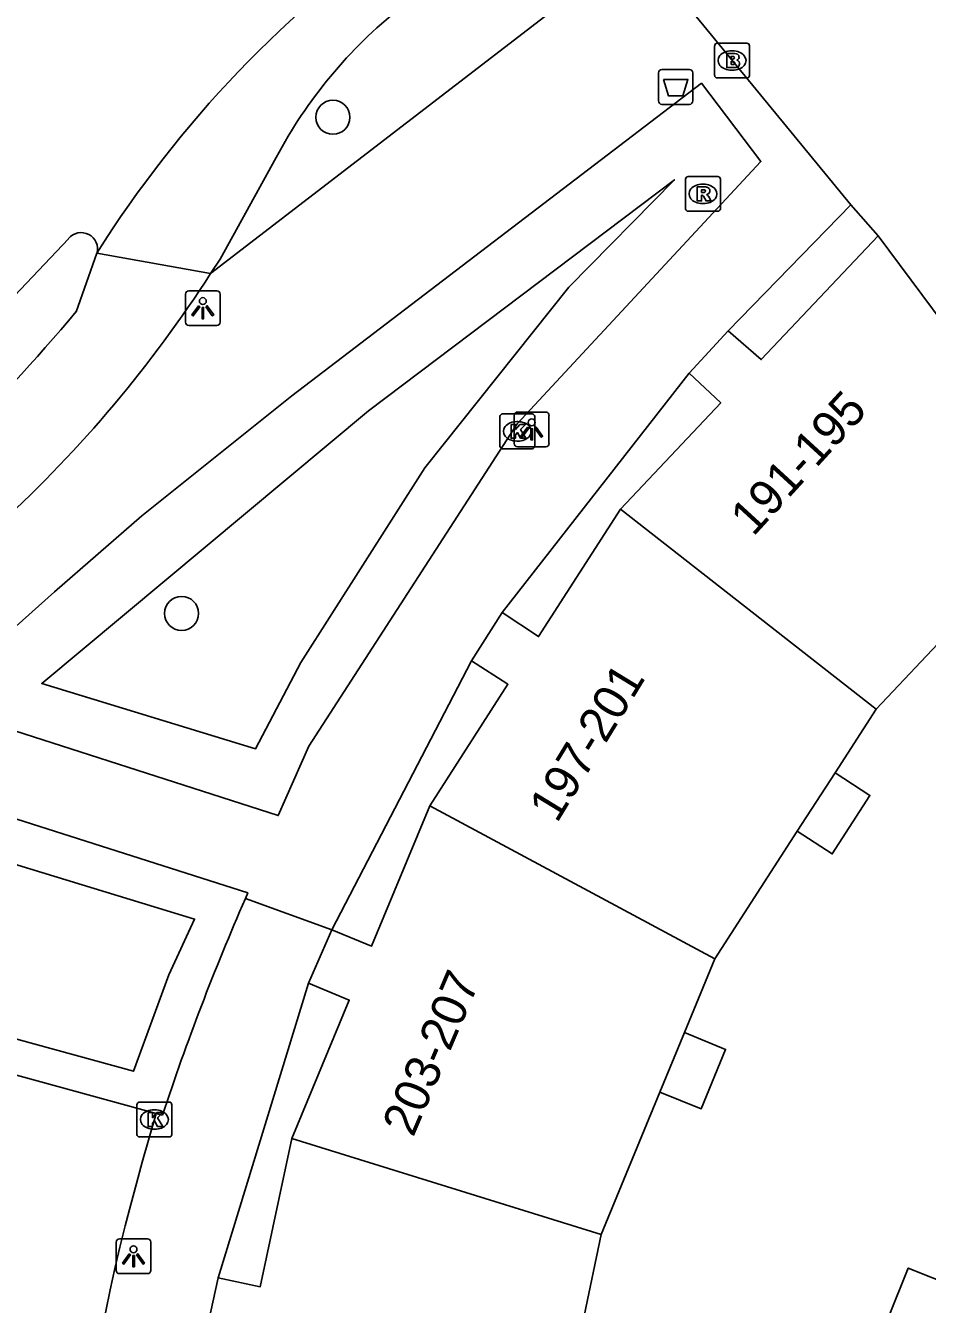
# Model space of a CAD drawing. Extents: x 159377 to 159983, y 382996 to 383595.
# Drawn here: x 159413.63 to 159439.53, y 383388.85 to 383425.57 of the extents above; entities that cross this region are included whole.
import ezdxf

# ---------------------------------------------------------------- set-up
doc = ezdxf.new("R2010")
doc.units = 0
for name, color, linetype in [('IMGEO_Afvalbak', 7, 'Continuous'), ('IMGEO_Boom', 7, 'Continuous'), ('IMGEO_Brandkraan', 7, 'Continuous'), ('IMGEO_Fietspad_gesloten', 7, 'Continuous'), ('IMGEO_Groenvoorziening', 7, 'Continuous'), ('IMGEO_Kolk', 7, 'Continuous'), ('IMGEO_Lichtpunt', 7, 'Continuous'), ('IMGEO_Pand', 7, 'Continuous'), ('IMGEO_Pand_nummerreeks', 7, 'Continuous'), ('IMGEO_Rijbaan_lokaal_gesloten', 7, 'Continuous'), ('IMGEO_Rijbaan_lokaal_open', 7, 'Continuous'), ('IMGEO_Rijbaan_regionaal_open', 7, 'Continuous'), ('IMGEO_Rioolput', 7, 'Continuous'), ('IMGEO_Voetpad_open', 7, 'Continuous')]:
    doc.layers.add(name, color=color, linetype=linetype)

msp = doc.modelspace()

# ---------------------------------------------------------------- linework, layer by layer
at = {"layer": 'IMGEO_Afvalbak'}
for p, q in [((159431.8, 383423.405), (159431.8, 383424.205)), ((159431.8, 383424.205), (159431.8, 383423.405)), ((159431.9, 383424.305), (159432.69, 383424.305)), ((159432.69, 383424.305), (159431.9, 383424.305)), ((159432.79, 383424.205), (159432.79, 383423.405)), ((159432.79, 383423.405), (159432.79, 383424.205)), ((159432.69, 383423.305), (159431.9, 383423.305)), ((159431.9, 383423.305), (159432.69, 383423.305))]:
    msp.add_line(p, q, dxfattribs=at)
msp.add_lwpolyline([(159431.943, 383424.019), (159432.647, 383424.019), (159432.498, 383423.549), (159432.092, 383423.549), (159431.943, 383424.019)], dxfattribs=at)
for centre, start, end in [((159431.9, 383424.205), 90, 180), ((159431.9, 383424.205), 90, 180), ((159432.69, 383424.205), 0, 90), ((159432.69, 383424.205), 360, 90), ((159431.9, 383423.405), 180, 270), ((159431.9, 383423.405), 180, 270), ((159432.69, 383423.405), 270, 0), ((159432.69, 383423.405), 270, 0)]:
    msp.add_arc(centre, 0.1, start, end, dxfattribs=at)
at = {"layer": 'IMGEO_Boom'}
for centre in [(159422.453, 383422.933), (159418.108, 383408.688)]:
    msp.add_circle(centre, 0.489, dxfattribs=at)
at = {"layer": 'IMGEO_Brandkraan'}
for p, q in [((159433.415, 383424.136), (159433.415, 383424.988)), ((159433.49, 383425.062), (159434.342, 383425.062)), ((159434.416, 383424.988), (159434.416, 383424.136)), ((159433.903, 383424.842), (159433.928, 383424.842)), ((159433.926, 383424.282), (159433.901, 383424.282)), ((159434.342, 383424.062), (159433.49, 383424.062))]:
    msp.add_line(p, q, dxfattribs=at)
for points in [[(159433.415, 383424.136), (159433.415, 383424.988)], [(159433.49, 383425.062), (159434.342, 383425.062)], [(159434.416, 383424.988), (159434.416, 383424.136)], [(159433.763, 383424.762), (159433.763, 383424.362), (159433.976, 383424.362)], [(159433.994, 383424.762), (159433.763, 383424.762)], [(159433.942, 383424.681), (159433.888, 383424.681), (159433.888, 383424.605)], [(159433.888, 383424.605), (159433.941, 383424.605)], [(159433.95, 383424.529), (159433.888, 383424.529), (159433.888, 383424.448)], [(159433.888, 383424.448), (159433.95, 383424.448)], [(159434.342, 383424.062), (159433.49, 383424.062)]]:
    msp.add_lwpolyline(points, dxfattribs=at)
for centre, radius, start, end in [((159433.492, 383424.986), 0.0765, 91.552, 178.448), ((159433.492, 383424.986), 0.0765, 91.552, 178.448), ((159434.34, 383424.986), 0.0765, 1.552, 88.448), ((159434.34, 383424.986), 0.0765, 1.552, 88.448), ((159433.943, 383424.643), 0.0379, 267.8285, 90.9355), ((159433.998, 383424.617), 0.145, 59.4692, 91.5367), ((159434.023, 383424.664), 0.0922, 285.5137, 58.1501), ((159434.028, 383424.472), 0.105, 301.3115, 78.989), ((159433.951, 383424.488), 0.0404, 269.8759, 90.5077), ((159433.982, 383424.613), 0.251, 268.6676, 293.5347), ((159433.492, 383424.138), 0.0765, 181.552, 268.448), ((159433.492, 383424.138), 0.0765, 181.552, 268.448), ((159434.34, 383424.138), 0.0765, 271.552, 358.448), ((159434.34, 383424.138), 0.0765, 271.552, 358.448)]:
    msp.add_arc(centre, radius, start, end, dxfattribs=at)
for centre, major_axis, ratio, start_param, end_param in [((159433.902, 383424.562), (-0.387, 0.002), 0.722429, 4.712389, 7.853982), ((159433.927, 383424.562), (-0.39, 0.002), 0.717154, 1.570796, 4.712389)]:
    msp.add_ellipse(centre, major_axis=major_axis, ratio=ratio, start_param=start_param, end_param=end_param, dxfattribs=at)
at = {"layer": 'IMGEO_Fietspad_gesloten'}
msp.add_lwpolyline([(159415.081, 383417.352), (159415.674, 383419.028)], dxfattribs=at)
for centre, radius, start, end in [((159387.791, 383438.52), 37.056, 312.699, 327.2038), ((159368.376, 383456.741), 61.097, 309.65054, 319.85746)]:
    msp.add_arc(centre, radius, start, end, dxfattribs=at)
at = {"layer": 'IMGEO_Groenvoorziening'}
for points in [[(159421.532, 383407.28), (159420.233, 383404.805), (159414.094, 383406.678), (159423.471, 383414.502), (159432.261, 383421.138), (159429.229, 383418.056), (159425.094, 383412.864), (159421.532, 383407.28)], [(159406.076, 383398.462), (159404.473, 383392.564), (159403.787, 383389.376), (159403.31, 383386.448), (159402.974, 383383.238), (159401.894, 383394.566), (159409.013, 383402.804), (159418.48, 383399.91), (159417.737, 383398.308), (159416.727, 383395.545), (159406.076, 383398.462)]]:
    msp.add_lwpolyline(points, dxfattribs=at)
at = {"layer": 'IMGEO_Kolk'}
for p, q in [((159427.248, 383413.49), (159427.248, 383414.342)), ((159427.323, 383414.416), (159428.175, 383414.416)), ((159428.249, 383414.342), (159428.249, 383413.49)), ((159427.736, 383414.196), (159427.761, 383414.196)), ((159427.759, 383413.636), (159427.734, 383413.636)), ((159428.175, 383413.416), (159427.323, 383413.416)), ((159416.826, 383393.731), (159416.826, 383394.583)), ((159416.901, 383394.657), (159417.753, 383394.657)), ((159417.314, 383394.437), (159417.339, 383394.437)), ((159417.827, 383394.583), (159417.827, 383393.731)), ((159417.337, 383393.877), (159417.312, 383393.877)), ((159417.753, 383393.657), (159416.901, 383393.657))]:
    msp.add_line(p, q, dxfattribs=at)
for points in [[(159427.248, 383413.49), (159427.248, 383414.342)], [(159427.323, 383414.416), (159428.175, 383414.416)], [(159428.249, 383414.342), (159428.249, 383413.49)], [(159427.569, 383414.116), (159427.692, 383414.116), (159427.692, 383413.965), (159427.822, 383414.116), (159427.986, 383414.116), (159427.84, 383413.965), (159427.993, 383413.716), (159427.841, 383413.716), (159427.756, 383413.88), (159427.692, 383413.813), (159427.692, 383413.716), (159427.569, 383413.716), (159427.569, 383414.116)], [(159428.175, 383413.416), (159427.323, 383413.416)], [(159416.826, 383393.731), (159416.826, 383394.583)], [(159416.901, 383394.657), (159417.753, 383394.657)], [(159417.827, 383394.583), (159417.827, 383393.731)], [(159417.147, 383394.357), (159417.27, 383394.357), (159417.27, 383394.206), (159417.4, 383394.357), (159417.564, 383394.357), (159417.418, 383394.206), (159417.571, 383393.957), (159417.419, 383393.957), (159417.334, 383394.121), (159417.27, 383394.054), (159417.27, 383393.957), (159417.147, 383393.957), (159417.147, 383394.357)], [(159417.753, 383393.657), (159416.901, 383393.657)]]:
    msp.add_lwpolyline(points, dxfattribs=at)
for centre, start, end in [((159427.325, 383414.34), 91.552, 178.448), ((159427.325, 383414.34), 91.552, 178.448), ((159428.173, 383414.34), 1.552, 88.448), ((159428.173, 383414.34), 1.552, 88.448), ((159427.325, 383413.492), 181.552, 268.448), ((159427.325, 383413.492), 181.552, 268.448), ((159428.173, 383413.492), 271.552, 358.448), ((159428.173, 383413.492), 271.552, 358.448), ((159416.903, 383394.581), 91.552, 178.448), ((159416.903, 383394.581), 91.552, 178.448), ((159417.751, 383394.581), 1.552, 88.448), ((159417.751, 383394.581), 1.552, 88.448), ((159416.903, 383393.733), 181.552, 268.448), ((159416.903, 383393.733), 181.552, 268.448), ((159417.751, 383393.733), 271.552, 358.448), ((159417.751, 383393.733), 271.552, 358.448)]:
    msp.add_arc(centre, 0.0765, start, end, dxfattribs=at)
for centre, major_axis, ratio, start_param, end_param in [((159427.735, 383413.916), (-0.387, 0.002), 0.722429, 4.712389, 7.853982), ((159427.76, 383413.916), (-0.39, 0.002), 0.717154, 1.570796, 4.712389), ((159417.313, 383394.157), (-0.387, 0.002), 0.722429, 4.712389, 7.853982), ((159417.338, 383394.157), (-0.39, 0.002), 0.717154, 1.570796, 4.712389)]:
    msp.add_ellipse(centre, major_axis=major_axis, ratio=ratio, start_param=start_param, end_param=end_param, dxfattribs=at)
at = {"layer": 'IMGEO_Lichtpunt'}
for p, q in [((159419.12, 383417.952), (159418.312, 383417.952)), ((159419.12, 383417.952), (159418.312, 383417.952)), ((159418.218, 383417.857), (159418.218, 383417.05)), ((159418.218, 383417.857), (159418.218, 383417.05)), ((159419.214, 383417.05), (159419.214, 383417.857)), ((159419.214, 383417.05), (159419.214, 383417.857)), ((159418.312, 383416.956), (159419.12, 383416.956)), ((159418.312, 383416.956), (159419.12, 383416.956)), ((159427.662, 383414.375), (159427.662, 383413.568)), ((159427.662, 383414.375), (159427.662, 383413.568)), ((159428.564, 383414.47), (159427.756, 383414.47)), ((159428.564, 383414.47), (159427.756, 383414.47)), ((159428.658, 383413.568), (159428.658, 383414.375)), ((159428.658, 383413.568), (159428.658, 383414.375)), ((159427.756, 383413.474), (159428.564, 383413.474)), ((159427.756, 383413.474), (159428.564, 383413.474)), ((159416.228, 383390.634), (159416.228, 383389.827)), ((159416.228, 383390.634), (159416.228, 383389.827)), ((159417.13, 383390.729), (159416.322, 383390.729)), ((159417.13, 383390.729), (159416.322, 383390.729)), ((159417.224, 383389.827), (159417.224, 383390.634)), ((159417.224, 383389.827), (159417.224, 383390.634)), ((159416.322, 383389.733), (159417.13, 383389.733)), ((159416.322, 383389.733), (159417.13, 383389.733))]:
    msp.add_line(p, q, dxfattribs=at)
for points in [[(159418.592, 383417.521), (159418.631, 383417.493), (159418.443, 383417.231), (159418.405, 383417.258), (159418.592, 383417.521)], [(159418.694, 383417.473), (159418.741, 383417.473), (159418.741, 383417.151), (159418.694, 383417.151), (159418.694, 383417.473)], [(159418.804, 383417.493), (159418.842, 383417.52), (159419.029, 383417.258), (159418.99, 383417.23), (159418.804, 383417.493)], [(159428.036, 383414.039), (159428.075, 383414.011), (159427.887, 383413.749), (159427.849, 383413.776), (159428.036, 383414.039)], [(159428.138, 383413.991), (159428.185, 383413.991), (159428.185, 383413.669), (159428.138, 383413.669), (159428.138, 383413.991)], [(159428.248, 383414.011), (159428.286, 383414.038), (159428.473, 383413.776), (159428.434, 383413.748), (159428.248, 383414.011)], [(159416.602, 383390.298), (159416.641, 383390.27), (159416.453, 383390.008), (159416.415, 383390.035), (159416.602, 383390.298)], [(159416.704, 383390.25), (159416.751, 383390.25), (159416.751, 383389.928), (159416.704, 383389.928), (159416.704, 383390.25)], [(159416.814, 383390.27), (159416.852, 383390.297), (159417.039, 383390.035), (159417, 383390.007), (159416.814, 383390.27)]]:
    msp.add_lwpolyline(points, dxfattribs=at)
for centre in [(159418.717, 383417.655), (159428.161, 383414.173), (159416.727, 383390.432)]:
    msp.add_circle(centre, 0.0994, dxfattribs=at)
for centre, start, end in [((159418.312, 383417.857), 90, 180), ((159418.312, 383417.857), 90, 180), ((159419.12, 383417.857), 0, 90), ((159419.12, 383417.857), 0, 90), ((159418.312, 383417.05), 180, 270), ((159418.312, 383417.05), 180, 270), ((159419.12, 383417.05), 270, 0), ((159419.12, 383417.05), 270, 360), ((159427.756, 383414.375), 90, 180), ((159427.756, 383414.375), 90, 180), ((159428.564, 383414.375), 0, 90), ((159428.564, 383414.375), 0, 90), ((159427.756, 383413.568), 180, 270), ((159427.756, 383413.568), 180, 270), ((159428.564, 383413.568), 270, 0), ((159428.564, 383413.568), 270, 360), ((159416.322, 383390.634), 90, 180), ((159416.322, 383390.634), 90, 180), ((159417.13, 383390.634), 0, 90), ((159417.13, 383390.634), 0, 90), ((159416.322, 383389.827), 180, 270), ((159416.322, 383389.827), 180, 270), ((159417.13, 383389.827), 270, 0), ((159417.13, 383389.827), 270, 360)]:
    msp.add_arc(centre, 0.0946, start, end, dxfattribs=at)
at = {"layer": 'IMGEO_Pand'}
for points in [[(159438.109, 383419.531), (159434.755, 383415.975), (159433.802, 383416.801)], [(159443.736, 383411.969), (159438.109, 383419.531)], [(159433.802, 383416.801), (159432.685, 383415.588)], [(159432.685, 383415.588), (159433.59, 383414.735), (159430.71, 383411.678)], [(159427.317, 383408.718), (159428.36, 383408.025), (159430.71, 383411.678)], [(159430.71, 383411.678), (159438.055, 383405.936)], [(159438.055, 383405.936), (159440.309, 383408.329), (159440.973, 383409.035)], [(159426.433, 383407.33), (159427.317, 383408.718)], [(159425.234, 383403.164), (159427.48, 383406.656), (159426.433, 383407.33)], [(159438.055, 383405.936), (159436.874, 383404.109)], [(159436.874, 383404.109), (159435.789, 383402.433)], [(159435.789, 383402.433), (159436.791, 383401.785), (159437.875, 383403.462), (159436.874, 383404.109)], [(159425.234, 383403.164), (159423.563, 383399.137), (159422.418, 383399.605)], [(159433.422, 383398.773), (159425.234, 383403.164)], [(159435.789, 383402.433), (159433.422, 383398.773)], [(159421.754, 383398.069), (159422.418, 383399.605)], [(159432.55, 383396.658), (159433.422, 383398.773)], [(159421.754, 383398.069), (159422.92, 383397.585), (159421.274, 383393.617)], [(159432.55, 383396.658), (159431.844, 383394.946)], [(159431.844, 383394.946), (159433.023, 383394.46), (159433.729, 383396.172), (159432.55, 383396.658)], [(159430.16, 383390.86), (159431.844, 383394.946)], [(159421.274, 383393.617), (159420.365, 383389.357), (159419.157, 383389.616)], [(159430.16, 383390.86), (159421.274, 383393.617)], [(159429.667, 383388.524), (159430.16, 383390.86)], [(159437.846, 383387.078), (159438.976, 383389.893), (159441.119, 383389.04)], [(159418.808, 383387.99), (159419.157, 383389.616)]]:
    msp.add_lwpolyline(points, dxfattribs=at)
at = {"layer": 'IMGEO_Rijbaan_lokaal_gesloten'}
for points in [[(159418.941, 383418.448), (159419.211, 383418.862), (159420.826, 383421.775)], [(159418.941, 383418.448), (159415.674, 383419.028)]]:
    msp.add_lwpolyline(points, dxfattribs=at)
msp.add_arc((159432.812, 383415.457), 13.55, 128.4381, 152.2058, dxfattribs=at)
at = {"layer": 'IMGEO_Rijbaan_lokaal_open'}
for points in [[(159437.325, 383420.42), (159434.07, 383424.384), (159432.44, 383426.37), (159438.681, 383431.073), (159439.684, 383429.671), (159440.409, 383428.722)], [(159437.325, 383420.42), (159438.109, 383419.531)], [(159411.612, 383395.909), (159417.381, 383394.329)], [(159417.381, 383394.329), (159416.979, 383392.932)]]:
    msp.add_lwpolyline(points, dxfattribs=at)
msp.add_arc((159471.546, 383377.261), 56.772, 163.9766, 184.2843, dxfattribs=at)
at = {"layer": 'IMGEO_Rijbaan_regionaal_open'}
msp.add_lwpolyline([(159408.813, 383413.075), (159411.417, 383415.816), (159414.862, 383419.448)], dxfattribs=at)
for centre, radius, start, end in [((159443.459, 383401.557), 32.822, 124.6905, 147.8384), ((159415.225, 383419.155), 0.467, 344.2619, 141.0384)]:
    msp.add_arc(centre, radius, start, end, dxfattribs=at)
at = {"layer": 'IMGEO_Rioolput'}
for p, q in [((159432.654, 383421.234), (159433.506, 383421.234)), ((159432.579, 383420.308), (159432.579, 383421.16)), ((159433.067, 383421.014), (159433.092, 383421.014)), ((159433.58, 383421.16), (159433.58, 383420.308)), ((159433.506, 383420.234), (159432.654, 383420.234)), ((159433.09, 383420.454), (159433.065, 383420.454))]:
    msp.add_line(p, q, dxfattribs=at)
for points in [[(159432.654, 383421.234), (159433.506, 383421.234)], [(159432.579, 383420.308), (159432.579, 383421.16)], [(159433.168, 383420.932), (159432.916, 383420.934), (159432.916, 383420.534)], [(159433.58, 383421.16), (159433.58, 383420.308)], [(159432.916, 383420.534), (159433.04, 383420.534), (159433.04, 383420.696), (159433.051, 383420.696)], [(159433.094, 383420.853), (159433.04, 383420.853), (159433.04, 383420.772)], [(159433.04, 383420.772), (159433.092, 383420.772)], [(159433.098, 383420.667), (159433.169, 383420.534), (159433.309, 383420.534), (159433.244, 383420.66)], [(159433.506, 383420.234), (159432.654, 383420.234)]]:
    msp.add_lwpolyline(points, dxfattribs=at)
for centre, radius, start, end in [((159432.656, 383421.158), 0.0765, 91.552, 178.448), ((159432.656, 383421.158), 0.0765, 91.552, 178.448), ((159433.504, 383421.158), 0.0765, 1.552, 88.448), ((159433.504, 383421.158), 0.0765, 1.552, 88.448), ((159433.167, 383420.822), 0.109, 350.3612, 89.416), ((159433.05, 383420.643), 0.0533, 26.0293, 88.6989), ((159433.076, 383420.961), 0.19, 274.7715, 282.9687), ((159433.1, 383420.757), 0.0964, 77.0061, 93.1865), ((159433.114, 383420.814), 0.0378, 276.6634, 79.6772), ((159433.165, 383420.822), 0.112, 277.5842, 350.9817), ((159433.149, 383420.607), 0.108, 29.5134, 73.7905), ((159432.656, 383420.31), 0.0765, 181.552, 268.448), ((159432.656, 383420.31), 0.0765, 181.552, 268.448), ((159433.504, 383420.31), 0.0765, 271.552, 358.448), ((159433.504, 383420.31), 0.0765, 271.552, 358.448)]:
    msp.add_arc(centre, radius, start, end, dxfattribs=at)
for centre, major_axis, ratio, start_param, end_param in [((159433.066, 383420.734), (-0.387, 0.002), 0.722429, 4.712389, 7.853982), ((159433.091, 383420.734), (-0.39, 0.002), 0.717154, 1.570796, 4.712389)]:
    msp.add_ellipse(centre, major_axis=major_axis, ratio=ratio, start_param=start_param, end_param=end_param, dxfattribs=at)
at = {"layer": 'IMGEO_Voetpad_open'}
for points in [[(159418.941, 383418.448), (159428.79, 383426.015), (159427.129, 383428.173)], [(159410.872, 383406.103), (159420.884, 383402.883), (159421.765, 383404.873), (159427.743, 383414.135), (159434.744, 383421.665), (159433.033, 383423.91), (159421.277, 383414.934), (159416.968, 383411.495), (159414.454, 383409.306), (159410.872, 383406.103)], [(159433.802, 383416.801), (159437.325, 383420.42)], [(159427.317, 383408.718), (159432.685, 383415.588)], [(159422.418, 383399.605), (159426.433, 383407.33)], [(159419.94, 383400.506), (159420.009, 383400.664), (159408.921, 383404.193), (159405.054, 383399.714), (159400.956, 383394.962)], [(159422.418, 383399.605), (159419.94, 383400.506)], [(159419.157, 383389.616), (159421.754, 383398.069)], [(159417.558, 383394.281), (159417.381, 383394.329)]]:
    msp.add_lwpolyline(points, dxfattribs=at)
msp.add_arc((159486.355, 383371.524), 72.463, 156.42465, 161.69659, dxfattribs=at)

# ---------------------------------------------------------------- texts
at = {"layer": 'IMGEO_Pand_nummerreeks'}
for s, rotation, p in [('191-195', 47.5268, (159434.522, 383410.872)), ('197-201', 58.6136, (159428.886, 383402.643)), ('203-207', 66.8584, (159424.758, 383393.625))]:
    msp.add_text(s, height=1, rotation=rotation, dxfattribs=at).set_placement(p)

doc.saveas('drawing.dxf')
